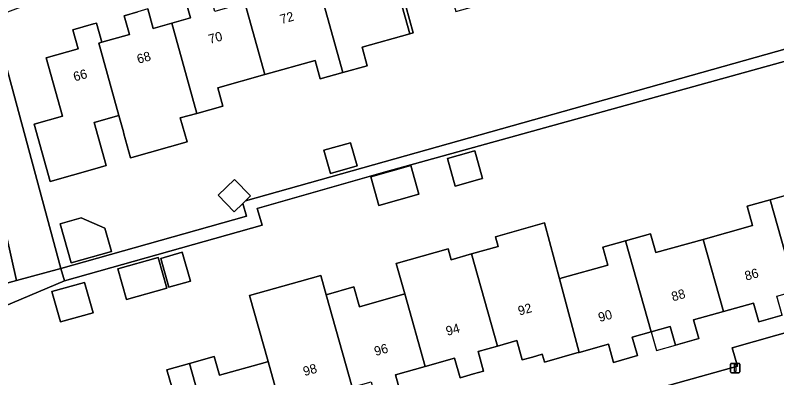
# Model space of a CAD drawing. Extents: x 158455 to 159797, y 387218 to 388672.
# Drawn here: x 159607.9 to 159689.8, y 387932.9 to 387971.8 of the extents above; entities that cross this region are included whole.
import ezdxf

# ---------------------------------------------------------------- set-up
doc = ezdxf.new("R2010")
doc.units = 0
for name, color, linetype in [('IMGEO_Erf', 7, 'Continuous'), ('IMGEO_Groenvoorziening', 7, 'Continuous'), ('IMGEO_Lichtmast', 7, 'Continuous'), ('IMGEO_Pand', 7, 'Continuous'), ('IMGEO_Pand_nummerreeks', 7, 'Continuous'), ('IMGEO_Pand_overbouw', 7, 'Continuous'), ('IMGEO_Rijbaan_lokaal_open', 7, 'Continuous'), ('IMGEO_Voetpad_halfverhard', 7, 'Continuous'), ('IMGEO_Voetpad_open', 7, 'Continuous')]:
    doc.layers.add(name, color=color, linetype=linetype)

msp = doc.modelspace()

# ---------------------------------------------------------------- linework, layer by layer
at = {"layer": 'IMGEO_Erf'}
for points in [[(159619.74, 387976.888), (159605.457, 387971.554), (159612.767, 387944.602), (159632.731, 387950.214), (159632.345, 387951.587), (159631.42, 387950.688), (159629.683, 387952.474), (159631.429, 387954.173), (159633.167, 387952.386), (159632.642, 387951.876), (159698.887, 387970.499), (159695.246, 387983.433)], [(159649.862, 387972.783), (159650.669, 387969.913), (159650.311, 387969.812), (159645.158, 387968.364), (159645.716, 387966.38), (159643.096, 387965.643), (159640.664, 387964.959), (159640.106, 387966.946), (159634.695, 387965.425), (159629.642, 387964.004), (159630.192, 387962.05), (159627.396, 387961.264), (159625.615, 387960.763), (159626.337, 387958.195), (159620.398, 387956.525), (159620.266, 387956.488), (159619.553, 387959.059), (159619.492, 387959.282), (159619.009, 387961.021), (159616.342, 387960.271), (159617.642, 387955.648), (159616.441, 387955.31), (159611.627, 387953.956), (159609.897, 387960.108), (159612.954, 387960.968), (159611.192, 387967.235), (159614.617, 387968.198), (159614.044, 387970.238), (159616.278, 387970.866), (159616.596, 387970.955), (159617.175, 387968.896), (159620.148, 387969.732), (159619.579, 387971.755), (159621.066, 387972.173)], [(159622.129, 387972.472), (159622.714, 387970.392), (159624.708, 387970.953), (159626.7, 387971.513), (159626.125, 387973.559)], [(159702.19, 387970.058), (159647.419, 387954.921), (159633.893, 387951.057), (159634.028, 387950.585), (159634.407, 387949.235), (159613.147, 387943.256), (159602.889, 387938.954), (159599.862, 387929.051), (159598.754, 387925.426), (159600.473, 387921.414), (159603.695, 387913.897), (159605.238, 387909.562), (159606.579, 387905.072), (159662.277, 387929.722), (159662.726, 387929.849), (159662.808, 387929.675), (159669.109, 387931.514), (159669.706, 387929.67), (159672.689, 387930.509), (159685.527, 387934.12), (159684.978, 387936.075), (159696.722, 387939.407)], [(159624.732, 387931.727), (159624.176, 387933.703), (159626.621, 387934.391), (159629.275, 387935.138), (159629.842, 387933.125), (159634.749, 387934.506), (159635.051, 387934.591), (159633.049, 387941.696), (159638.421, 387943.208), (159640.731, 387943.858), (159641.313, 387941.777), (159644.282, 387942.613), (159644.88, 387940.488), (159649.743, 387941.857), (159648.823, 387945.138), (159654.412, 387946.711), (159654.741, 387945.541), (159656.937, 387946.159), (159659.79, 387946.962), (159659.495, 387948.01), (159664.77, 387949.495), (159666.378, 387943.497), (159666.665, 387943.578), (159671.581, 387944.962), (159671.043, 387946.872), (159673.494, 387947.562), (159676.188, 387948.32), (159676.757, 387946.297), (159681.842, 387947.728), (159687.152, 387949.223), (159686.574, 387951.277), (159689.052, 387951.974), (159691.79, 387952.745)], [(159690.354, 387939.579), (159687.815, 387938.864), (159687.248, 387940.877), (159684.032, 387939.972), (159680.815, 387939.066), (159681.379, 387937.061), (159678.857, 387936.351), (159678.286, 387938.381), (159676.248, 387937.807), (159674.211, 387937.234), (159674.773, 387935.236), (159672.206, 387934.513), (159671.652, 387936.478), (159668.497, 387935.59), (159668.256, 387935.522), (159664.778, 387934.543), (159664.738, 387934.686), (159664.699, 387934.823), (159664.543, 387935.38), (159663.492, 387935.084), (159662.39, 387934.774), (159661.806, 387936.847), (159659.722, 387936.26), (159657.639, 387935.674), (159658.229, 387933.575), (159657.127, 387933.265), (159655.706, 387932.865), (159655.115, 387934.964), (159651.932, 387934.068), (159648.75, 387933.172), (159649.334, 387931.098)]]:
    msp.add_lwpolyline(points, dxfattribs=at)
for points in [[(159641.06, 387957.292), (159643.932, 387958.099), (159644.628, 387955.622), (159641.756, 387954.815)], [(159654.338, 387956.418), (159656.652, 387957.068), (159656.999, 387957.166), (159657.285, 387957.246), (159658.12, 387954.275), (159657.834, 387954.194), (159655.173, 387953.446)], [(159646.107, 387954.448), (159650.4, 387955.655), (159651.267, 387952.57), (159646.974, 387951.363)], [(159612.684, 387949.395), (159614.954, 387950.034), (159617.516, 387948.925), (159618.219, 387946.429), (159613.864, 387945.203)], [(159619.817, 387941.271), (159618.892, 387944.558), (159623.252, 387945.786), (159624.177, 387942.499)], [(159623.505, 387945.678), (159625.83, 387946.333), (159626.703, 387943.236), (159624.377, 387942.581)], [(159611.804, 387942.117), (159615.318, 387943.106), (159616.238, 387939.839), (159612.724, 387938.85)]]:
    msp.add_lwpolyline(points, close=True, dxfattribs=at)
at = {"layer": 'IMGEO_Groenvoorziening'}
for points in [[(159612.767, 387944.602), (159605.457, 387971.554), (159601.889, 387970.222), (159603.575, 387962.813), (159606.303, 387950.826), (159608.012, 387943.317)], [(159608.012, 387943.317), (159606.303, 387950.826), (159601.908, 387949.785), (159603.258, 387942.033)]]:
    msp.add_lwpolyline(points, close=True, dxfattribs=at)
at = {"layer": 'IMGEO_Lichtmast'}
for p, q in [((159684.784, 387933.505), (159684.784, 387934.305)), ((159684.784, 387934.305), (159684.784, 387933.505)), ((159684.884, 387934.405), (159685.674, 387934.405)), ((159685.674, 387934.405), (159684.884, 387934.405)), ((159685.774, 387934.305), (159685.774, 387933.505)), ((159685.774, 387933.505), (159685.774, 387934.305)), ((159685.674, 387933.405), (159684.884, 387933.405)), ((159684.884, 387933.405), (159685.674, 387933.405))]:
    msp.add_line(p, q, dxfattribs=at)
msp.add_lwpolyline([(159685.204, 387934.28), (159685.354, 387934.28), (159685.354, 387933.53), (159685.204, 387933.53), (159685.204, 387934.28)], dxfattribs=at)
for centre, start, end in [((159684.884, 387934.305), 90, 180), ((159684.884, 387934.305), 90, 180), ((159685.674, 387934.305), 0, 90), ((159685.674, 387934.305), 360, 90), ((159684.884, 387933.505), 180, 270), ((159684.884, 387933.505), 180, 270), ((159685.674, 387933.505), 270, 0), ((159685.674, 387933.505), 270, 0)]:
    msp.add_arc(centre, 0.1, start, end, dxfattribs=at)
at = {"layer": 'IMGEO_Pand'}
for points in [[(159655.08, 387982.653), (159653.033, 387982.077), (159652.48, 387984.045), (159650, 387983.348), (159650.555, 387981.373), (159647.307, 387980.46), (159648.145, 387977.49), (159650.311, 387969.812), (159650.669, 387969.913), (159649.862, 387972.783), (159654.711, 387974.147), (159655.256, 387972.209), (159657.823, 387972.931)], [(159648.145, 387977.49), (159647.95, 387977.435), (159645.008, 387976.608), (159644.438, 387978.637), (159642.994, 387978.231), (159641.866, 387977.914), (159642.432, 387975.9), (159640.408, 387975.331), (159643.096, 387965.643), (159645.716, 387966.38), (159645.158, 387968.364), (159650.311, 387969.812)], [(159634.695, 387965.425), (159640.106, 387966.946), (159640.664, 387964.959), (159643.096, 387965.643), (159640.408, 387975.331), (159638.384, 387974.762), (159637.814, 387976.788), (159636.729, 387976.483), (159635.208, 387976.055), (159635.779, 387974.026), (159632.56, 387973.121)], [(159634.695, 387965.425), (159632.56, 387973.121), (159629.34, 387972.216), (159628.754, 387974.298), (159627.38, 387973.912), (159626.125, 387973.559), (159626.7, 387971.513), (159624.708, 387970.953), (159627.396, 387961.264), (159630.192, 387962.05), (159629.642, 387964.004)], [(159624.708, 387970.953), (159622.714, 387970.392), (159622.129, 387972.472), (159621.066, 387972.173), (159619.579, 387971.755), (159620.148, 387969.732), (159617.175, 387968.896), (159616.85, 387968.805), (159619.009, 387961.021), (159619.492, 387959.282), (159619.553, 387959.059), (159620.266, 387956.488), (159620.398, 387956.525), (159626.337, 387958.195), (159625.615, 387960.763), (159627.396, 387961.264)], [(159617.175, 387968.896), (159616.596, 387970.955), (159616.278, 387970.866), (159614.044, 387970.238), (159614.617, 387968.198), (159611.192, 387967.235), (159612.954, 387960.968), (159609.897, 387960.108), (159611.627, 387953.956), (159616.441, 387955.31), (159617.642, 387955.648), (159616.342, 387960.271), (159619.009, 387961.021), (159616.85, 387968.805)], [(159641.06, 387957.292), (159641.756, 387954.815), (159644.628, 387955.622), (159643.932, 387958.099)], [(159656.652, 387957.068), (159654.338, 387956.418), (159655.173, 387953.446), (159657.834, 387954.194), (159658.12, 387954.275), (159657.285, 387957.246), (159656.999, 387957.166)], [(159691.815, 387942.188), (159693.851, 387942.761), (159694.424, 387940.725), (159696.963, 387941.44), (159696.393, 387943.467), (159699.755, 387944.413), (159698.681, 387948.229), (159707.712, 387950.771), (159706.024, 387956.767), (159701.211, 387955.412), (159697.223, 387954.29), (159697.794, 387952.262), (159692.357, 387950.731), (159691.79, 387952.745), (159689.052, 387951.974)], [(159646.107, 387954.448), (159646.974, 387951.363), (159651.267, 387952.57), (159650.4, 387955.655)], [(159629.683, 387952.474), (159631.42, 387950.688), (159632.345, 387951.587), (159632.642, 387951.876), (159633.167, 387952.386), (159631.429, 387954.173)], [(159684.032, 387939.972), (159687.248, 387940.877), (159687.815, 387938.864), (159690.354, 387939.579), (159689.781, 387941.615), (159691.815, 387942.188), (159689.052, 387951.974), (159686.574, 387951.277), (159687.152, 387949.223), (159681.842, 387947.728)], [(159612.684, 387949.395), (159613.864, 387945.203), (159618.219, 387946.429), (159617.516, 387948.925), (159614.954, 387950.034)], [(159666.378, 387943.497), (159664.77, 387949.495), (159659.495, 387948.01), (159659.79, 387946.962), (159656.937, 387946.159), (159659.722, 387936.26), (159661.806, 387936.847), (159662.39, 387934.774), (159663.492, 387935.084), (159664.543, 387935.38), (159664.699, 387934.823), (159664.738, 387934.686), (159664.778, 387934.543), (159668.256, 387935.522), (159668.497, 387935.59)], [(159684.032, 387939.972), (159681.842, 387947.728), (159676.757, 387946.297), (159676.188, 387948.32), (159673.494, 387947.562), (159676.248, 387937.807), (159678.286, 387938.381), (159678.857, 387936.351), (159681.379, 387937.061), (159680.815, 387939.066)], [(159673.494, 387947.562), (159671.043, 387946.872), (159671.581, 387944.962), (159666.665, 387943.578), (159666.378, 387943.497), (159668.497, 387935.59), (159671.652, 387936.478), (159672.206, 387934.513), (159674.773, 387935.236), (159674.211, 387937.234), (159676.248, 387937.807)], [(159649.743, 387941.857), (159651.932, 387934.068), (159655.115, 387934.964), (159655.706, 387932.865), (159657.127, 387933.265), (159658.229, 387933.575), (159657.639, 387935.674), (159659.722, 387936.26), (159656.937, 387946.159), (159654.741, 387945.541), (159654.412, 387946.711), (159648.823, 387945.138)], [(159618.892, 387944.558), (159619.817, 387941.271), (159624.177, 387942.499), (159623.252, 387945.786)], [(159623.505, 387945.678), (159624.377, 387942.581), (159626.703, 387943.236), (159625.83, 387946.333)], [(159641.313, 387941.777), (159640.731, 387943.858), (159638.421, 387943.208), (159633.049, 387941.696), (159635.051, 387934.591), (159636.432, 387929.693), (159636.627, 387929.748), (159639.522, 387930.563), (159640.121, 387928.434), (159641.552, 387928.837), (159642.686, 387929.156), (159642.087, 387931.286), (159644.105, 387931.854)], [(159611.804, 387942.117), (159612.724, 387938.85), (159616.238, 387939.839), (159615.318, 387943.106)], [(159649.743, 387941.857), (159644.88, 387940.488), (159644.282, 387942.613), (159641.313, 387941.777), (159644.105, 387931.854), (159646.126, 387932.423), (159646.707, 387930.359), (159647.926, 387930.702), (159649.334, 387931.098), (159648.75, 387933.172), (159651.932, 387934.068)], [(159635.051, 387934.591), (159634.749, 387934.506), (159629.842, 387933.125), (159629.275, 387935.138), (159626.621, 387934.391), (159629.382, 387924.594), (159631.449, 387925.176), (159631.997, 387923.231), (159633.085, 387923.538), (159634.555, 387923.952), (159634.005, 387925.903), (159637.243, 387926.814), (159636.432, 387929.693)], [(159626.621, 387934.391), (159624.176, 387933.703), (159624.732, 387931.727), (159619.383, 387930.221), (159621.588, 387922.396), (159621.678, 387922.421), (159624.791, 387923.298), (159625.346, 387921.325), (159626.783, 387921.729), (159627.873, 387922.036), (159627.317, 387924.013), (159629.382, 387924.594)]]:
    msp.add_lwpolyline(points, close=True, dxfattribs=at)
at = {"layer": 'IMGEO_Pand_overbouw'}
msp.add_lwpolyline([(159678.286, 387938.381), (159676.248, 387937.807), (159676.821, 387935.778), (159678.857, 387936.351)], close=True, dxfattribs=at)
at = {"layer": 'IMGEO_Rijbaan_lokaal_open'}
msp.add_lwpolyline([(159701.675, 387932.855), (159706.664, 387935.712), (159707.442, 387933.503), (159711.198, 387934.585), (159709.532, 387940.592), (159708.508, 387944.283), (159709.449, 387946.114), (159708.62, 387949.114), (159709.602, 387949.394), (159709.113, 387951.144), (159707.712, 387950.771), (159698.681, 387948.229), (159699.755, 387944.413), (159696.722, 387939.407), (159684.978, 387936.075), (159685.527, 387934.12), (159672.689, 387930.509), (159673.229, 387928.756), (159673.648, 387928.874), (159674.625, 387925.753), (159671.084, 387924.713), (159669.148, 387924.96)], dxfattribs=at)
at = {"layer": 'IMGEO_Voetpad_halfverhard'}
msp.add_lwpolyline([(159602.889, 387938.954), (159613.147, 387943.256), (159612.767, 387944.602), (159608.012, 387943.317), (159603.258, 387942.033)], dxfattribs=at)
at = {"layer": 'IMGEO_Voetpad_open'}
msp.add_lwpolyline([(159702.19, 387970.058), (159706.024, 387956.767), (159707.712, 387950.771), (159709.113, 387951.144), (159703.144, 387971.688), (159703.063, 387973.054), (159699.151, 387974.679), (159697.415, 387982.01), (159696.587, 387984.585), (159695.249, 387989.806), (159693.602, 387989.281), (159695.246, 387983.433), (159698.887, 387970.499), (159632.642, 387951.876), (159632.345, 387951.587), (159632.731, 387950.214), (159612.767, 387944.602), (159613.147, 387943.256), (159634.407, 387949.235), (159634.028, 387950.585), (159633.893, 387951.057), (159647.419, 387954.921)], close=True, dxfattribs=at)

# ---------------------------------------------------------------- texts
at = {"layer": 'IMGEO_Pand_nummerreeks'}
for s, rotation, p in [('72', 15.5075, (159636.488, 387970.85)), ('70', 15.5075, (159628.8, 387968.717)), ('68', 15.50997, (159621.106, 387966.582)), ('66', 15.5157, (159614.265, 387964.683)), ('86', 15.76241, (159686.463, 387943.28)), ('88', 15.76241, (159678.591, 387941.058)), ('92', 15.6704, (159662.084, 387939.533)), ('90', 15.76207, (159670.717, 387938.835)), ('94', 15.67178, (159654.333, 387937.359)), ('96', 15.7618, (159646.626, 387935.189)), ('98', 15.76207, (159638.976, 387933.03))]:
    msp.add_text(s, height=1, rotation=rotation, dxfattribs=at).set_placement(p)

doc.saveas('drawing.dxf')
